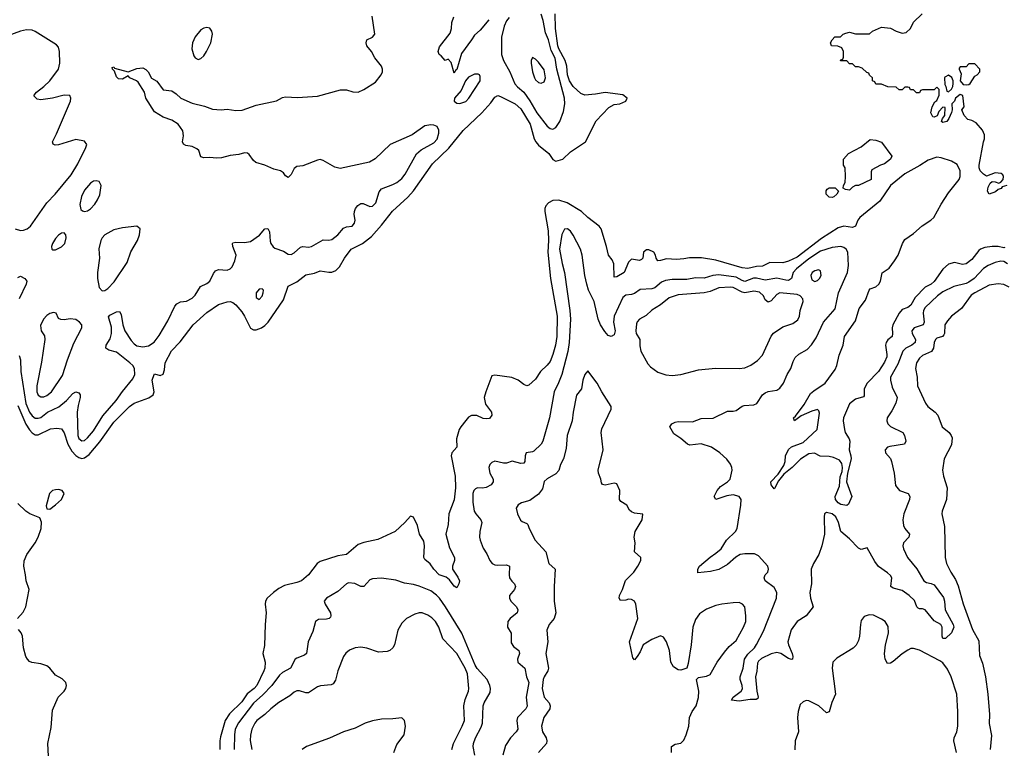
# Model space of a CAD drawing. Header units: inches. Extents: x 1771504 to 1971212, y 471788 to 643615.
# Tile 321 of 587: x 1840864 to 1847633, y 573798 to 578810. Entities that reach past the tile are written whole.
import ezdxf

# ---------------------------------------------------------------- set-up
doc = ezdxf.new("R2010")
doc.units = ezdxf.units.IN
doc.header["$MEASUREMENT"] = 0
doc.layers.add('B8547', color=7, linetype='Continuous')

msp = doc.modelspace()

# ---------------------------------------------------------------- linework, layer by layer
at = {"layer": 'B8547', "color": 5}
for points, elevation in [([(1840850, 576155), (1840906.5, 576026.5), (1840930, 575988.6), (1840950, 575967.1), (1840970, 575954.6), (1840990, 575955), (1841074.9, 575994.9), (1841119.6, 575999.6), (1841150, 575994.9), (1841170, 575968.2), (1841194.3, 575890), (1841221.4, 575841.4), (1841250, 575812.1), (1841270, 575798.7), (1841290, 575791.7), (1841310, 575795), (1841340.7, 575819.3), (1841414.8, 575905.2), (1841510, 576040.2), (1841618.9, 576150), (1841650, 576172.3), (1841752.1, 576207.9), (1841782, 576230), (1841787.6, 576250), (1841775.3, 576330), (1841787, 576370), (1841790, 576372.7), (1841830, 576362), (1841850, 576370.7), (1841859, 576401), (1841864.4, 576450), (1841907.8, 576532.2), (1841967.1, 576592.9), (1842056.4, 576710), (1842150, 576796.3), (1842230, 576851.5), (1842290, 576868.9), (1842310.2, 576870.2), (1842330, 576864.2), (1842350, 576848.9), (1842390, 576800.7), (1842410.1, 576770), (1842450, 576687.2), (1842470, 576676.6), (1842490, 576676.6), (1842526.2, 576690), (1842550, 576705.8), (1842572, 576728), (1842677.6, 576882.4), (1842710, 576976.5), (1842770, 577005.6), (1842830, 577054.7), (1842890, 577065.2), (1842930, 577083.2), (1842990, 577072.1), (1843010, 577074), (1843036.2, 577083.8), (1843063.4, 577110), (1843096.7, 577170), (1843142.3, 577230), (1843221.2, 577270), (1843281.4, 577318.6), (1843350, 577395.2), (1843427.3, 577492.7), (1843531.1, 577588.9), (1843570, 577631.4), (1843701.9, 577818.1), (1843813.8, 577926.2), (1843913.6, 578046.4), (1844042, 578170), (1844102.2, 578237.8), (1844130, 578276), (1844150, 578287.7), (1844170, 578281.6), (1844270, 578230.6), (1844310, 578197.3), (1844372.4, 578090), (1844401.1, 577990), (1844411.3, 577970), (1844430, 577946), (1844501.5, 577890), (1844530, 577847.2), (1844550, 577837.3), (1844596.9, 577850), (1844650, 577900.8), (1844753.2, 577970), (1844826.7, 578113.3), (1844915.2, 578204.8), (1844950, 578225.3), (1844990, 578230.5), (1845031.8, 578250), (1845040.9, 578270), (1845010, 578292.6), (1844890, 578308.4), (1844823.6, 578296.4), (1844750, 578291.4), (1844722.5, 578302.5), (1844669.6, 578350), (1844644.8, 578390), (1844630.5, 578429.5), (1844624.7, 578490), (1844614.7, 578530), (1844570.7, 578610), (1844564.2, 578630), (1844547.9, 578750), (1844544.7, 578850)], 340), ([(1840860.7, 576500.7), (1840869.4, 576470), (1840871.9, 576390), (1840905.7, 576170), (1840930, 576109.5), (1840950, 576083.6), (1840970, 576069.5), (1840990, 576067.9), (1841010, 576074.1), (1841055.3, 576110), (1841132.8, 576147.2), (1841185, 576190), (1841230, 576237.7), (1841250, 576248.8), (1841270, 576243.8), (1841278.9, 576230), (1841279.1, 576210), (1841265.2, 576154.8), (1841259.8, 576110), (1841264, 575950), (1841270, 575929.2), (1841290, 575913), (1841310, 575915.9), (1841330, 575932.4), (1841370, 575982.2), (1841435.7, 576084.3), (1841526.8, 576190), (1841570, 576252.3), (1841640.5, 576339.5), (1841655, 576370), (1841653.1, 576410), (1841642.1, 576430), (1841621.6, 576450), (1841530, 576522.8), (1841475.8, 576535.8), (1841456.9, 576550), (1841459.2, 576570), (1841485, 576615), (1841494.9, 576650), (1841494, 576694), (1841473.4, 576766.6), (1841482.5, 576777.5), (1841530, 576799.6), (1841550, 576803), (1841560.8, 576780.8), (1841573.7, 576710), (1841585.9, 576670), (1841630, 576602.5), (1841650, 576580.5), (1841670, 576567), (1841710, 576559.2), (1841750, 576566.3), (1841787.9, 576592.1), (1841823.4, 576636.6), (1841882.6, 576737.4), (1841930, 576839.5), (1841944, 576856), (1841970, 576868), (1842010, 576874), (1842050, 576893.1), (1842070, 576914), (1842106.4, 576973.6), (1842150, 576994.9), (1842169.7, 577010), (1842195.4, 577064.6), (1842210, 577083.1), (1842230, 577090.4), (1842290, 577087), (1842310, 577095.5), (1842324.5, 577110), (1842342.9, 577150), (1842351.5, 577190), (1842329.4, 577250.6), (1842326, 577270), (1842330, 577274.8), (1842350, 577278.4), (1842410, 577276), (1842450, 577284.6), (1842513, 577327), (1842550, 577372), (1842570, 577374.4), (1842580.3, 577350), (1842585.5, 577285.5), (1842590.4, 577270), (1842606.6, 577246.6), (1842617.4, 577237.4), (1842676.7, 577216.7), (1842710, 577197.1), (1842730, 577194.9), (1842750, 577204.9), (1842794.6, 577245.4), (1842810, 577250.2), (1842850, 577245.8), (1842870, 577248.4), (1842950, 577295), (1842990, 577294), (1843010, 577298.3), (1843049.8, 577330), (1843090, 577374.9), (1843110, 577384), (1843150, 577390.4), (1843166, 577410), (1843169.7, 577430), (1843163.8, 577470), (1843165.5, 577490), (1843171.9, 577510), (1843187.6, 577532.4), (1843210, 577545.5), (1843225.2, 577545.2), (1843270, 577524.2), (1843290, 577527.1), (1843313.3, 577550), (1843335.3, 577624.7), (1843350, 577647.2), (1843430, 577676), (1843456.4, 577690), (1843490, 577716.5), (1843513, 577747), (1843592.8, 577887.2), (1843624.7, 577915.3), (1843710, 577962.7), (1843733.3, 577986.7), (1843746, 578030), (1843745.5, 578050), (1843734.4, 578074.4), (1843710, 578083.9), (1843690, 578086), (1843650, 578078.7), (1843562.1, 578017.9), (1843410.3, 577950), (1843307.6, 577852.4), (1843269.5, 577830.5), (1843066.7, 577786.7), (1843030, 577794.6), (1842950, 577842), (1842930, 577846.8), (1842910, 577843.8), (1842810, 577803.4), (1842770, 577800.7), (1842750, 577785.1), (1842730, 577745.1), (1842710, 577724.5), (1842690, 577735.6), (1842676.5, 577756.5), (1842656.2, 577770), (1842610, 577780.5), (1842550, 577809.9), (1842487.2, 577827.2), (1842470, 577841.1), (1842441.8, 577881.8), (1842430, 577891.9), (1842410, 577894.3), (1842370, 577883), (1842310, 577875.9), (1842250, 577859.3), (1842216.4, 577856.4), (1842170, 577862), (1842130, 577858.3), (1842110, 577867), (1842094.6, 577910), (1842082.4, 577922.4), (1842050, 577937.6), (1842005.3, 577945.3), (1841990, 577952.7), (1841983.9, 577970), (1841989.8, 578010), (1841984.4, 578044.4), (1841952.9, 578090), (1841910, 578117.3), (1841850, 578139.1), (1841790, 578175.1), (1841731.5, 578270), (1841722, 578310), (1841678.9, 578378.9), (1841666, 578390), (1841621.2, 578410), (1841610, 578424), (1841570, 578401.3), (1841543.3, 578403.3), (1841530, 578417.2), (1841516.2, 578456.2), (1841501.2, 578470), (1841500.2, 578479.8), (1841510, 578484.7), (1841516.3, 578476.3), (1841610, 578450.6), (1841670, 578472.7), (1841710, 578477.6), (1841730, 578467), (1841745.7, 578450), (1841770, 578406.4), (1841806.9, 578386.9), (1841850, 578328), (1841910, 578319.5), (1841939.9, 578299.9), (1841970.4, 578270.4), (1842050, 578235.5), (1842133.8, 578213.8), (1842190, 578193.4), (1842249.5, 578190.5), (1842290, 578194.9), (1842350, 578184.4), (1842393, 578187), (1842490, 578221.6), (1842629.3, 578250.7), (1842670, 578274.8), (1842690, 578278.8), (1842773.4, 578273.4), (1842910, 578283), (1843070, 578327.3), (1843110, 578326.8), (1843153.7, 578313.7), (1843190, 578310.6), (1843230, 578328.5), (1843310, 578379.6), (1843349.7, 578430), (1843358.5, 578450), (1843359.1, 578470), (1843351.1, 578490), (1843306.1, 578546.1), (1843281.6, 578590), (1843251.3, 578630), (1843245.6, 578650), (1843249.7, 578670.3), (1843289, 578690), (1843305.2, 578710), (1843287.2, 578832.8)], 360), ([(1844090, 578809.6), (1844030, 578738.4), (1843990, 578703.7), (1843970.3, 578670), (1843902.3, 578577.7), (1843870, 578466), (1843859.8, 578460.2), (1843850, 578442), (1843830, 578515.3), (1843810, 578538), (1843789.1, 578529.1), (1843762, 578562), (1843748.7, 578570), (1843741.2, 578590), (1843750, 578622), (1843823.1, 578716.9), (1843831.5, 578750), (1843833.6, 578790), (1843849.6, 578830)], 340), ([(1844230, 578824), (1844210, 578801.4), (1844194.1, 578765.9), (1844176.2, 578690), (1844176.1, 578570), (1844189.3, 578530), (1844232.5, 578450), (1844268.7, 578368.7), (1844286.9, 578346.9), (1844330.6, 578310), (1844371.7, 578251.7), (1844418, 578170), (1844490, 578077.3), (1844510, 578060.8), (1844530, 578057.3), (1844550, 578069.1), (1844577, 578110), (1844602.5, 578177.5), (1844611.8, 578230), (1844608.8, 578270), (1844556.2, 578470), (1844544.4, 578544.4), (1844518.2, 578598.2), (1844499.2, 578670), (1844478.5, 578718.5), (1844463.2, 578803.2), (1844450, 578847.3)], 360), ([(1847650, 577669.3), (1847619.6, 577660.4), (1847610.6, 577649.4), (1847590, 577641.2), (1847573.7, 577626.3), (1847529.4, 577609.4), (1847518, 577630), (1847522.5, 577657.5), (1847535.5, 577684.5), (1847550, 577696), (1847570, 577694.8), (1847594.6, 577685.4), (1847610, 577691), (1847625.2, 577710), (1847628.7, 577730), (1847623.1, 577743.1), (1847612.5, 577752.5), (1847570, 577755.3), (1847510, 577734), (1847490, 577746), (1847467.4, 577770), (1847461, 577790), (1847461, 577810), (1847489.7, 577969.7), (1847497.6, 577990), (1847497.1, 578017.1), (1847484.4, 578050), (1847440.3, 578100.3), (1847410, 578116), (1847382, 578122), (1847358, 578150), (1847342, 578190), (1847358, 578210), (1847348.4, 578288.4), (1847330, 578294), (1847298, 578270), (1847290.9, 578249.1), (1847272, 578230), (1847274.8, 578190), (1847270.9, 578170.9), (1847251, 578130), (1847238.8, 578110), (1847210, 578102), (1847202, 578110), (1847209.1, 578130.9), (1847224, 578150), (1847226, 578206), (1847210, 578208), (1847182, 578178), (1847171, 578149), (1847150, 578138), (1847142, 578142), (1847128.7, 578170), (1847138, 578210), (1847156.4, 578243.6), (1847170, 578254), (1847186, 578290), (1847186, 578330), (1847170, 578346), (1847150, 578326), (1847070, 578326), (1847058, 578322), (1847050, 578306), (1847030, 578306), (1847010, 578326), (1846987.3, 578327.3), (1846982, 578342), (1846970, 578346), (1846950, 578346), (1846930, 578326), (1846910, 578326), (1846890, 578346), (1846832.7, 578347.3), (1846790, 578366), (1846750, 578366), (1846742, 578382), (1846726, 578390), (1846726, 578410), (1846707.3, 578427.3), (1846702, 578442), (1846687.3, 578447.3), (1846656.4, 578476.4), (1846630, 578486), (1846610, 578486), (1846590, 578506), (1846570, 578506), (1846550, 578526), (1846507.3, 578527.3), (1846510, 578534), (1846522, 578538), (1846527.3, 578552.7), (1846528, 578590), (1846515.3, 578615.3), (1846488.4, 578628.4), (1846446, 578630), (1846438, 578650), (1846448.9, 578671.1), (1846469.1, 578690.9), (1846507.3, 578692.7), (1846526, 578710), (1846543.1, 578716.9), (1846570, 578724.7), (1846610, 578712), (1846707.3, 578712.7), (1846726, 578730), (1846790, 578758), (1846850, 578751.3), (1846890, 578731.3), (1846930, 578718), (1846958, 578722), (1846988, 578750), (1847010, 578792), (1847068.7, 578850)], 320), ([(1840833.4, 577370), (1840870, 577359.5), (1840890, 577360.8), (1840914.5, 577370), (1840938.6, 577390), (1841050, 577549), (1841108.4, 577610), (1841217.8, 577742.2), (1841262.4, 577817.6), (1841319.3, 577930), (1841325.2, 577950), (1841310, 577973.2), (1841250, 577984.5), (1841129.3, 577949.3), (1841106.3, 577946.3), (1841094, 577954), (1841089.3, 577970), (1841116.6, 578023.4), (1841212, 578250), (1841216, 578270), (1841209.1, 578289.1), (1841169.3, 578289.3), (1841090, 578269.7), (1841010, 578257.4), (1840983.1, 578263.1), (1840963.6, 578283.6), (1840962, 578290), (1840978.4, 578310), (1841030, 578349), (1841070.4, 578389.6), (1841129.8, 578470), (1841139.3, 578510), (1841138.2, 578590), (1841130, 578619.6), (1841117.4, 578637.4), (1840970, 578728.5), (1840950, 578736.5), (1840910, 578739.9), (1840870, 578731.2), (1840782.3, 578697.7)], 380), ([(1847636.7, 577243.3), (1847630, 577240.2), (1847590, 577248.8), (1847550, 577250.5), (1847498.3, 577241.7), (1847470, 577232.1), (1847457.2, 577222.8), (1847410, 577160.7), (1847370, 577130.6), (1847345.7, 577125.7), (1847290, 577138.3), (1847250, 577127.9), (1847210, 577094.2), (1847150, 577007.8), (1847130, 576990.9), (1847090, 576968.9), (1847020.9, 576899.1), (1846990, 576846), (1846970.1, 576829.9), (1846930, 576816.5), (1846910, 576791.7), (1846867, 576710), (1846861.1, 576690), (1846865.3, 576650), (1846862.8, 576630), (1846833.4, 576606.6), (1846821.7, 576590), (1846815.9, 576570), (1846825.9, 576505.9), (1846824.5, 576490), (1846810, 576454.8), (1846769, 576390), (1846690, 576309.8), (1846669.6, 576270), (1846670, 576222), (1846664.8, 576215.2), (1846610, 576198.2), (1846570, 576167.6), (1846528.2, 576070), (1846526.2, 576050), (1846533.9, 575990), (1846539.8, 575970), (1846567.5, 575927.5), (1846570.6, 575910), (1846565.5, 575850), (1846578.4, 575810), (1846580.1, 575790), (1846554.1, 575690), (1846548.2, 575630), (1846585.7, 575530), (1846562, 575478), (1846550, 575469), (1846510, 575474.8), (1846490, 575485.5), (1846473.2, 575510), (1846471.4, 575530), (1846499, 575601), (1846505.7, 575665.7), (1846519, 575701), (1846521.8, 575730), (1846516.2, 575756.2), (1846499.5, 575779.5), (1846458.4, 575798.4), (1846430, 575805.6), (1846366.8, 575806.8), (1846327.9, 575827.9), (1846290, 575822.4), (1846232.3, 575787.7), (1846174, 575730), (1846117.2, 575682.8), (1846081.7, 575638.3), (1846054.2, 575585.8), (1846050, 575583.7), (1846030, 575609.7), (1846028, 575630), (1846077.5, 575682.5), (1846118, 575742), (1846126.6, 575770), (1846129.8, 575810), (1846150, 575852.7), (1846170, 575870.9), (1846250, 575902.2), (1846346.8, 575990), (1846363, 576103), (1846358.9, 576118.9), (1846350, 576127.3), (1846310, 576115.8), (1846236.3, 576083.7), (1846190, 576049.6), (1846182.9, 576070), (1846197.1, 576082.9), (1846257, 576163), (1846301.8, 576238.2), (1846322.8, 576257.2), (1846401.1, 576310), (1846470, 576402.8), (1846482.9, 576430), (1846498.9, 576501.1), (1846526, 576570), (1846535.5, 576630), (1846610, 576738.9), (1846636.3, 576823.7), (1846680, 576880), (1846703.5, 576950), (1846710, 576957.3), (1846750, 576971.3), (1846771.4, 576990), (1846781.7, 577010), (1846792.4, 577067.6), (1846840.6, 577099.4), (1846878.7, 577150), (1846904.5, 577190), (1846933.3, 577270), (1846950, 577298.3), (1847010, 577339.3), (1847069.1, 577390.9), (1847128.7, 577430), (1847148.1, 577450), (1847198.8, 577541.2), (1847250, 577619.3), (1847322, 577710), (1847330.7, 577730), (1847330.7, 577769.3), (1847310, 577813.3), (1847270, 577836.9), (1847199.3, 577859.3), (1847170, 577863), (1847110, 577844.4), (1847053.2, 577806.8), (1846950, 577749.4), (1846850.1, 577670), (1846777.8, 577562.2), (1846640.4, 577450), (1846625.8, 577430), (1846610, 577388.7), (1846590, 577379.8), (1846530, 577389.9), (1846490, 577377.6), (1846375.7, 577304.3), (1846210, 577177), (1846150, 577148.4), (1846110, 577136.8), (1846021.5, 577138.5), (1845970, 577115.3), (1845930, 577112.5), (1845870, 577098.7), (1845830, 577102.8), (1845650, 577154.5), (1845551.5, 577171.5), (1845469, 577171), (1845430, 577163.7), (1845378.9, 577161.1), (1845310, 577164.6), (1845270, 577152.4), (1845251.5, 577151.5), (1845239.1, 577170), (1845234.8, 577190), (1845222.9, 577210), (1845190, 577226.6), (1845173.7, 577226.3), (1845152.4, 577210), (1845148.7, 577170), (1845139.3, 577160.7), (1845126, 577154), (1845070, 577162.4), (1845050, 577141.7), (1845019.3, 577070), (1844970, 577040.8), (1844950, 577039), (1844947.6, 577130), (1844936.7, 577156.7), (1844910.9, 577190), (1844898.7, 577250), (1844860.5, 577370), (1844848.7, 577388.7), (1844770, 577448), (1844726.2, 577490), (1844626.8, 577550), (1844570, 577568.5), (1844530, 577565.3), (1844498.4, 577550), (1844481.5, 577530), (1844474.7, 577510), (1844474.5, 577490), (1844497.2, 577357.2), (1844499.5, 577290), (1844494.6, 577210), (1844512.9, 577030), (1844559.6, 576770), (1844555.6, 576630), (1844548.3, 576570), (1844530, 576506.2), (1844510, 576458.9), (1844490, 576432.4), (1844443.2, 576390), (1844410, 576336.2), (1844364.4, 576295.6), (1844350, 576291.6), (1844330, 576299.7), (1844291.1, 576331.1), (1844248.1, 576348.1), (1844130, 576364.8), (1844110, 576360.5), (1844068.2, 576250), (1844058, 576210), (1844065.3, 576165.3), (1844106.4, 576110), (1844110, 576089.2), (1844092.6, 576067.4), (1844070, 576063.5), (1844050, 576067.1), (1844006.5, 576086.5), (1843970, 576087.4), (1843950, 576074.5), (1843930, 576053.1), (1843895.5, 576010), (1843885.7, 575990), (1843865.9, 575925.9), (1843868.9, 575870), (1843835.2, 575830), (1843830.2, 575810), (1843856.8, 575670), (1843859.6, 575590), (1843850, 575507), (1843813.2, 575410), (1843810, 575338), (1843792.7, 575270), (1843817.7, 575177.7), (1843852.7, 575110), (1843853, 575090), (1843838.8, 575050), (1843838.8, 575030), (1843875.9, 574975.9), (1843886.4, 574950), (1843883.8, 574930), (1843870, 574902), (1843850, 574912.3), (1843817.6, 574957.6), (1843795.9, 574975.9), (1843747.3, 574990), (1843710, 575029.6), (1843685.7, 575065.7), (1843650, 575096), (1843641.6, 575110), (1843646.8, 575190), (1843641.6, 575221.6), (1843613.3, 575270), (1843598.3, 575330), (1843570, 575388.7), (1843550, 575395.3), (1843511, 575350), (1843446, 575290), (1843326.9, 575233.1), (1843230, 575214), (1843190, 575198.7), (1843110, 575129.8), (1843050, 575120.7), (1842930, 575083.5), (1842909.1, 575070), (1842848.8, 574990), (1842800.3, 574950), (1842770, 574937.5), (1842683.4, 574916.6), (1842644.1, 574895.9), (1842607.9, 574870), (1842565.7, 574830), (1842553.4, 574810), (1842550.4, 574790.4), (1842557.6, 574730), (1842550.2, 574650), (1842545.8, 574505.8), (1842534.9, 574450), (1842550.3, 574390.3), (1842548.5, 574350), (1842543.1, 574330), (1842494.8, 574230), (1842476.5, 574210), (1842426.6, 574173.4), (1842390, 574118.3), (1842305.7, 574034.3), (1842275.8, 573990), (1842243.4, 573876.6), (1842239.7, 573850), (1842238.5, 573790)], 340), ([(1847655.9, 577130), (1847630, 577146), (1847610, 577149.3), (1847570, 577139.3), (1847521.3, 577118.7), (1847490, 577098.4), (1847425.3, 577030), (1847390, 577003.5), (1847370, 576994.5), (1847286.2, 576973.8), (1847210, 576936.8), (1847173.2, 576910), (1847088.7, 576830), (1847078.6, 576810), (1847075.6, 576790), (1847082, 576730), (1847074.3, 576710), (1847014, 576690), (1846998.2, 576670), (1847000.2, 576650), (1847021.9, 576610), (1847020.2, 576590), (1846996.9, 576570), (1846956.3, 576550), (1846935.3, 576530), (1846900.9, 576439.1), (1846851.5, 576350), (1846850.1, 576330), (1846861.3, 576281.3), (1846897.2, 576210), (1846887.2, 576172.8), (1846860.9, 576119.1), (1846828.4, 576070), (1846826, 576050), (1846833, 576030), (1846851.5, 576011.5), (1846934.9, 575970), (1846947, 575950), (1846955.8, 575910), (1846946, 575890), (1846845.4, 575874.6), (1846830.7, 575870), (1846813, 575850), (1846816.3, 575830), (1846850.2, 575790.2), (1846858.4, 575770), (1846876.3, 575690), (1846884.9, 575604.9), (1846912.1, 575572.1), (1846971.6, 575551.6), (1846983, 575530), (1846980.4, 575510), (1846942.4, 575410), (1846936.5, 575370), (1846940.2, 575330), (1846949, 575310), (1846980.3, 575270), (1846976.9, 575250), (1846940.2, 575210), (1846936.1, 575190), (1846939.7, 575170), (1846968.2, 575110), (1847031.6, 575031.6), (1847079.3, 574950), (1847097.6, 574937.6), (1847131.2, 574931.2), (1847150, 574922.6), (1847214.1, 574834.1), (1847222.7, 574810), (1847226.4, 574750), (1847281.6, 574650), (1847285.5, 574630), (1847270, 574591.8), (1847230, 574552.7), (1847210, 574554), (1847206, 574570), (1847206.4, 574630), (1847196.9, 574650), (1847150, 574674.6), (1847090, 574749.8), (1847070, 574757.8), (1847050, 574756.8), (1847041, 574761), (1847030.8, 574770.8), (1847015.2, 574815.2), (1846978.5, 574850), (1846930, 574882.3), (1846870, 574898.8), (1846852.8, 574910), (1846859, 574970), (1846850, 574985.4), (1846830, 575005.5), (1846767.3, 575047.3), (1846742.2, 575082.2), (1846690, 575176), (1846650, 575166), (1846630, 575174.3), (1846570, 575238), (1846509.7, 575289.7), (1846494, 575350), (1846475.3, 575390), (1846450, 575409.7), (1846410, 575418.7), (1846398, 575410), (1846393.7, 575390), (1846397.6, 575270), (1846378.7, 575190), (1846357, 575130), (1846320.3, 575070), (1846306.2, 575030), (1846307.2, 574930), (1846296.9, 574870), (1846301.2, 574830), (1846318.4, 574770), (1846270, 574709.6), (1846209.4, 574670.6), (1846167.5, 574612.5), (1846145.8, 574530), (1846149.5, 574510), (1846175.7, 574450), (1846179.1, 574430), (1846176, 574410), (1846170, 574408.2), (1846150, 574416.1), (1846096.4, 574450), (1846070, 574457.7), (1846030, 574447.9), (1845963.8, 574416.2), (1845942.7, 574397.3), (1845935.6, 574384.4), (1845931, 574329), (1845922.2, 574290), (1845931.3, 574191.3), (1845941.6, 574150), (1845939, 574141), (1845927.1, 574132.9), (1845886.1, 574133.9), (1845810, 574122), (1845757.2, 574130), (1845769.6, 574150), (1845824.2, 574190), (1845832.3, 574207.7), (1845829.8, 574230), (1845816.4, 574270), (1845816.1, 574290), (1845837.7, 574350), (1845847.3, 574410), (1845870, 574446.2), (1845914.8, 574490), (1845930, 574512.2), (1845977.1, 574602.9), (1846067.6, 574830), (1846068.4, 574870), (1846050, 574903.6), (1845989.9, 574949.9), (1845982.6, 574970), (1845988, 574990), (1846007.3, 575010), (1846011.1, 575030), (1846006.6, 575050), (1845942.2, 575122.2), (1845915.2, 575135.2), (1845850, 575136.2), (1845816.4, 575130), (1845786.7, 575113.3), (1845730, 575063.2), (1845670, 575026.8), (1845613.5, 575013.5), (1845525.4, 575005.4), (1845526.6, 575030), (1845538.5, 575050), (1845610, 575112.9), (1845650, 575139.1), (1845686, 575170), (1845722.3, 575230), (1845784.2, 575290), (1845797.6, 575310), (1845821.6, 575470), (1845822.9, 575510), (1845810.9, 575530.9), (1845770, 575540.3), (1845725, 575535), (1845648.7, 575510), (1845638.7, 575530), (1845658, 575570), (1845681.7, 575598.3), (1845729.6, 575630), (1845748, 575650), (1845762, 575710), (1845760.9, 575730), (1845751.7, 575751.7), (1845725.8, 575785.8), (1845678.4, 575830), (1845619.5, 575870), (1845550, 575892.7), (1845470, 575883.5), (1845456, 575890), (1845410, 575929.6), (1845361, 575961), (1845334, 576010), (1845348, 576030), (1845370, 576040.4), (1845390, 576044.9), (1845490, 576043.1), (1845550, 576065.7), (1845632.1, 576067.9), (1845730, 576117.6), (1845770, 576117.1), (1845790, 576122.4), (1845830, 576150.4), (1845844.4, 576155.6), (1845910, 576159.5), (1845930.9, 576169.1), (1845970, 576228.4), (1845990, 576244), (1846010, 576252.6), (1846070, 576260.3), (1846090, 576274), (1846114.5, 576310), (1846140.8, 576370), (1846165.6, 576410), (1846180.5, 576459.5), (1846194.7, 576485.3), (1846221.6, 576510), (1846278, 576542), (1846307.1, 576572.9), (1846339, 576621), (1846390.8, 576730), (1846470, 576820.4), (1846492.6, 576930), (1846555.3, 577070), (1846561, 577119), (1846558.5, 577210), (1846546, 577230), (1846530, 577242.6), (1846509.8, 577249.8), (1846450, 577241.9), (1846370, 577216.3), (1846290, 577163.5), (1846203.6, 577096.4), (1846181.1, 577070), (1846170.1, 577029.9), (1846150, 577016.6), (1846130, 577016.9), (1846070, 577031.9), (1845990, 577017.3), (1845930, 577032.3), (1845909.3, 577030.7), (1845850, 577009.1), (1845830, 577015.2), (1845790, 577037.4), (1845670, 577054.3), (1845630, 577050.9), (1845570, 577031.1), (1845510, 577034.7), (1845450, 577023.6), (1845350, 577023.6), (1845304, 577016), (1845276.2, 577003.8), (1845230, 576965.3), (1845210, 576958.2), (1845130, 576953.1), (1845090, 576926.6), (1845070, 576919.3), (1845030, 576915.6), (1845010, 576898.9), (1844950.1, 576770), (1844946.5, 576730), (1844957.7, 576670), (1844950, 576642), (1844930, 576629.6), (1844910, 576637.8), (1844885.7, 576665.7), (1844857, 576710), (1844841, 576750), (1844814.2, 576870), (1844775.5, 576950), (1844763.2, 576990), (1844749.9, 577049.9), (1844731.7, 577190), (1844719.9, 577230), (1844670, 577328.5), (1844650, 577354.5), (1844630, 577371.1), (1844610, 577369.6), (1844590, 577332.7), (1844574.4, 577230), (1844592.6, 577132.6), (1844609.5, 577070), (1844645.1, 576810), (1844650.1, 576750), (1844641.8, 576590), (1844633.2, 576526.8), (1844590.7, 576370), (1844569.1, 576310.9), (1844539.4, 576250), (1844505.6, 576070), (1844460.6, 575910), (1844449.1, 575890), (1844397.8, 575842.2), (1844390, 575836.9), (1844346.4, 575830), (1844338.5, 575810), (1844337.6, 575770), (1844330, 575758.9), (1844310, 575757.7), (1844250, 575772.4), (1844210, 575759), (1844190, 575758.2), (1844130, 575773), (1844110, 575763.7), (1844096.3, 575750), (1844088.8, 575730), (1844095.6, 575690), (1844118, 575650), (1844118.4, 575630), (1844104.3, 575610), (1844070, 575591.6), (1844046.7, 575586.7), (1844011.6, 575588.4), (1843997.7, 575582.3), (1843985.7, 575570), (1843978.3, 575550), (1843979.1, 575490), (1843988.2, 575430), (1843999.1, 575410), (1844034.2, 575370), (1844041.3, 575350), (1844026.2, 575290), (1844024.9, 575250), (1844028.4, 575228.4), (1844050, 575173.4), (1844075.1, 575135.1), (1844096, 575090), (1844112.4, 575070), (1844130, 575060.2), (1844150, 575057.2), (1844210, 575060.8), (1844231.6, 575050), (1844228.5, 574990), (1844232.3, 574970), (1844247.2, 574947.2), (1844265.7, 574930), (1844272.9, 574910), (1844265.3, 574890), (1844232.2, 574850), (1844232, 574830), (1844240.3, 574810), (1844278.3, 574770), (1844288.9, 574750), (1844284.6, 574730), (1844236.4, 574690), (1844219.5, 574670), (1844217.7, 574630), (1844242.3, 574590), (1844242.7, 574522.7), (1844259.1, 574499.1), (1844295.8, 574470), (1844300.7, 574450), (1844285.5, 574410), (1844287.6, 574390), (1844336.5, 574350), (1844347.9, 574290), (1844363.7, 574250), (1844344.8, 574150), (1844351.9, 574088.1), (1844343.6, 574070), (1844286.5, 574010), (1844281, 573990), (1844288.9, 573930), (1844277.6, 573910), (1844238.5, 573870), (1844203.7, 573816.3), (1844185.2, 573750)], 360), ([(1840850, 577037.3), (1840870, 577044.4), (1840899.1, 577030), (1840912.4, 577010), (1840907.2, 576990), (1840859.7, 576890)], 360), ([(1847666, 576970), (1847630, 576989), (1847590, 576993.8), (1847530, 576983.8), (1847430, 576931.7), (1847406.3, 576913.7), (1847338, 576822), (1847270.8, 576769.2), (1847241.9, 576738.1), (1847224.4, 576710), (1847222.4, 576650), (1847218.1, 576641.9), (1847208.5, 576631.5), (1847170, 576618), (1847160.2, 576610), (1847151.6, 576590), (1847147.3, 576550), (1847133.8, 576526.2), (1847070, 576499.1), (1847050, 576480.8), (1847028.8, 576450), (1847022.1, 576410), (1847033.4, 576350), (1847036.3, 576290), (1847090.8, 576170.8), (1847107.4, 576150), (1847158.5, 576110), (1847176.2, 576090), (1847206.7, 576010), (1847253.7, 575970), (1847268.9, 575950), (1847274.1, 575934.1), (1847270, 575885.6), (1847220.7, 575790), (1847208.9, 575710), (1847214.9, 575670), (1847240.9, 575590), (1847234.8, 575510), (1847206.7, 575430), (1847204.4, 575410), (1847222.5, 575322.5), (1847226.9, 575110), (1847236.1, 575070), (1847265.5, 575010), (1847297.8, 574957.8), (1847315.1, 574915.1), (1847351.5, 574791.5), (1847414.8, 574614.8), (1847457.8, 574537.8), (1847463.4, 574436.6), (1847482.9, 574382.9), (1847503.9, 574290), (1847520.8, 574170), (1847530.9, 574030), (1847528.6, 573968.6), (1847545.6, 573885.6), (1847535, 573790)], 380), ([(1845346.1, 573770), (1845344.8, 573810), (1845370, 573825.4), (1845410, 573833.1), (1845430, 573854.4), (1845445, 573890), (1845463.5, 573950), (1845468, 574010), (1845486.2, 574050), (1845513.5, 574090), (1845531.6, 574148.4), (1845531.9, 574191.9), (1845516, 574270), (1845530, 574284), (1845585.1, 574294.9), (1845610, 574306.4), (1845658.7, 574390), (1845710, 574459), (1845742.5, 574497.5), (1845790, 574540.2), (1845839.5, 574630), (1845855.2, 574670), (1845857.1, 574710), (1845849.8, 574769.8), (1845834.3, 574790), (1845810, 574799.8), (1845770, 574799.3), (1845690, 574788.7), (1845650, 574779.8), (1845585.7, 574754.3), (1845536.9, 574723.1), (1845510, 574682.9), (1845492, 574630), (1845479.8, 574510), (1845459.4, 574380.6), (1845450, 574349), (1845410, 574336), (1845390, 574337.2), (1845358.5, 574358.5), (1845340.5, 574390), (1845331.5, 574470), (1845311.6, 574530), (1845290, 574562.7), (1845270, 574571.8), (1845210, 574547.3), (1845150.4, 574510), (1845130, 574461.6), (1845110, 574428.2), (1845090, 574407), (1845079.8, 574419.8), (1845057.3, 574530), (1845113.3, 574690), (1845100.9, 574790), (1845089.6, 574809.6), (1845070, 574820.9), (1845050, 574823.6), (1845030, 574815.8), (1844994.2, 574814.2), (1844985.1, 574830), (1844987.8, 574850), (1845008.7, 574890), (1845028.1, 574951.9), (1845085.1, 575010), (1845114.5, 575050), (1845133.2, 575090), (1845135.3, 575110), (1845089.6, 575150), (1845096.2, 575210), (1845087.6, 575250), (1845096.3, 575290), (1845144, 575370), (1845148, 575408), (1845090, 575414.3), (1845070, 575423.6), (1845056.4, 575436.4), (1845037.6, 575470), (1844996.3, 575496.3), (1844986.6, 575510), (1844989.6, 575570), (1844970, 575617.2), (1844950, 575620.7), (1844888.5, 575608.5), (1844871.7, 575611.7), (1844864.6, 575624.6), (1844859.8, 575650), (1844843.7, 575690), (1844841.6, 575710), (1844874.5, 575850), (1844860.4, 575970), (1844865.1, 575994.9), (1844931.1, 576130), (1844931.1, 576150), (1844866.3, 576250), (1844834, 576310), (1844770, 576394), (1844750, 576369.2), (1844736, 576330), (1844726, 576270), (1844692.8, 576227.2), (1844669.4, 576110), (1844662.3, 576050), (1844626.7, 575950), (1844620.4, 575859.6), (1844602.3, 575790), (1844582, 575750), (1844570, 575709.5), (1844550, 575684.7), (1844490, 575652.3), (1844470, 575632.8), (1844457.2, 575582.8), (1844430, 575545.1), (1844370, 575503), (1844314.4, 575485.6), (1844290, 575472.7), (1844278, 575450), (1844287, 575410), (1844306.7, 575366.7), (1844317.6, 575357.6), (1844350, 575344.9), (1844357.2, 575337.2), (1844366.4, 575310), (1844407.4, 575230), (1844481.6, 575150), (1844501.5, 575070), (1844546.3, 575030), (1844539.1, 574910), (1844539.2, 574810), (1844550.2, 574730), (1844539.4, 574690), (1844504.3, 574650), (1844488.1, 574610), (1844495.4, 574530), (1844481.4, 574450), (1844498.9, 574350), (1844495.5, 574330), (1844470.2, 574290), (1844463.7, 574270), (1844456.3, 574210), (1844469.3, 574150), (1844502.8, 574110), (1844510.1, 574090), (1844509.6, 574070.4), (1844468.1, 574010), (1844451, 573950), (1844458, 573910), (1844482.7, 573870), (1844488.8, 573850), (1844485.3, 573830), (1844430.2, 573770)], 380), ([(1840848.7, 574691.3), (1840886.5, 574733.5), (1840906.6, 574770), (1840928.1, 574890), (1840907.1, 574950), (1840904.2, 574990), (1840891.6, 575050), (1840893.2, 575086.8), (1840912, 575130), (1840969.1, 575210), (1840990.7, 575250), (1841011.7, 575310), (1841012.5, 575352.5), (1841002, 575382), (1840934, 575410), (1840905.2, 575430), (1840850, 575482.7)], 340), ([(1843993.8, 573750), (1843980.7, 573810), (1843982.6, 573830), (1843997.1, 573870), (1844036.3, 573943.7), (1844044.9, 573970), (1844051.2, 574090), (1844057.2, 574110), (1844097.8, 574182.2), (1844100.2, 574210), (1844096.3, 574230), (1844078.2, 574270), (1844010, 574347.4), (1843995.7, 574370), (1843902.5, 574590), (1843791.9, 574770), (1843749.5, 574829.5), (1843730, 574851.6), (1843690, 574880.6), (1843610, 574913.6), (1843570, 574925.4), (1843510, 574934.5), (1843450, 574953.5), (1843350, 574967.9), (1843290, 574963.5), (1843270, 574956.8), (1843230, 574909.7), (1843210, 574909.7), (1843167.6, 574932.4), (1843124.8, 574935.2), (1843110, 574929.6), (1843050, 574876.3), (1842973.4, 574830), (1842958, 574810), (1842963.1, 574790), (1842999.5, 574730), (1843003.8, 574710), (1843000.7, 574699.3), (1842991.3, 574690), (1842973.9, 574686.1), (1842916.9, 574683.1), (1842898.3, 574670), (1842879.3, 574600.7), (1842847.6, 574530), (1842836.5, 574450), (1842822.2, 574437.8), (1842770, 574418.9), (1842756.9, 574410), (1842726.3, 574350), (1842670, 574318.5), (1842650, 574301), (1842598, 574230), (1842534.4, 574165.6), (1842470, 574109.3), (1842367.5, 573972.5), (1842345.1, 573930), (1842339.5, 573890), (1842338.6, 573790)], 360), ([(1843835.4, 573790), (1843846.5, 573830), (1843906.6, 573950), (1843921, 573990), (1843917.4, 574090), (1843926.3, 574133.7), (1843948.9, 574190), (1843951.4, 574210), (1843942, 574310), (1843926.6, 574350), (1843870, 574449.8), (1843772.9, 574550), (1843745.9, 574630), (1843721.3, 574670), (1843696.3, 574696.3), (1843670, 574714.6), (1843630, 574730.7), (1843610, 574730.7), (1843579.6, 574720.4), (1843522.4, 574690), (1843490, 574657.6), (1843462.6, 574610), (1843440.3, 574510), (1843428.5, 574490), (1843409.2, 574470.8), (1843390, 574463.1), (1843330, 574458.4), (1843250, 574486.8), (1843210, 574493.8), (1843170, 574488.9), (1843130, 574471.9), (1843107, 574453), (1843090.2, 574430), (1843050, 574331.8), (1843034.1, 574265.9), (1843017.8, 574242.2), (1843004.8, 574235.2), (1842932.6, 574227.4), (1842910, 574220.9), (1842850, 574178.7), (1842830, 574179.3), (1842786.3, 574193.7), (1842770, 574194), (1842750, 574183.5), (1842720.2, 574159.8), (1842646.2, 574113.8), (1842590, 574068.8), (1842550.1, 574029.9), (1842495, 573990), (1842479.4, 573970), (1842460.5, 573930), (1842451.1, 573888.9), (1842449, 573851), (1842459.9, 573790)], 380), ([(1847304.2, 573770), (1847286.2, 573850), (1847288.8, 573870), (1847306.5, 573910), (1847313.6, 573950), (1847314.8, 574050), (1847307.5, 574170), (1847266.9, 574290), (1847242.1, 574342.1), (1847210, 574385.9), (1847190, 574399.3), (1847050, 574472.1), (1847010, 574485.1), (1846990, 574484.4), (1846970, 574473.7), (1846930, 574447.3), (1846870, 574395.4), (1846850, 574382.4), (1846830, 574380.9), (1846813.3, 574410), (1846808.4, 574448.4), (1846816.8, 574510), (1846836.5, 574590), (1846835.8, 574635.8), (1846813.6, 574670), (1846790, 574686), (1846733, 574713), (1846704.6, 574715.4), (1846670, 574704.5), (1846650, 574677.2), (1846643.6, 574650), (1846638, 574570), (1846630, 574539), (1846613.8, 574506.2), (1846594.4, 574485.6), (1846482.5, 574417.5), (1846454.9, 574390), (1846450.3, 574350), (1846472.7, 574170), (1846447.1, 574112.9), (1846430, 574049.5), (1846410, 574042.9), (1846357.4, 574090), (1846290, 574124.7), (1846270, 574125.6), (1846250, 574118.4), (1846230, 574098), (1846214.9, 574050), (1846211.6, 574010), (1846218.7, 573910), (1846196, 573850), (1846193.8, 573786.2)], 380), ([(1841065.4, 573654.6), (1841056.1, 573830), (1841078.9, 573941.1), (1841090, 574060.7), (1841127.1, 574150), (1841168.7, 574190), (1841181.5, 574210), (1841184.8, 574230), (1841179.8, 574250), (1841156.5, 574276.5), (1841110, 574301.8), (1841069.9, 574349.9), (1841050, 574365.4), (1841010, 574379.6), (1840948, 574388), (1840930, 574396), (1840916.8, 574410), (1840906.3, 574430), (1840890.8, 574490), (1840882.9, 574570), (1840872.5, 574592.5), (1840854.9, 574614.9)], 340), ([(1843436.3, 573770), (1843456.3, 573823.7), (1843506, 573890), (1843517.2, 573950), (1843508.9, 573988.9), (1843490, 574008), (1843430, 574001.2), (1843350, 573999.3), (1843290, 573987.3), (1843238, 573970), (1843170, 573936.3), (1843091, 573910), (1842993.5, 573866.5), (1842836.3, 573810), (1842804.9, 573790)], 420)]:
    msp.add_lwpolyline(points, dxfattribs=dict(at, elevation=elevation))
for points, elevation in [([(1842150, 578756.2), (1842130, 578751.8), (1842110, 578739.5), (1842070, 578692.3), (1842051.7, 578650), (1842047.7, 578610), (1842061.2, 578561.2), (1842070, 578548), (1842090, 578536.4), (1842110, 578542), (1842130, 578561.3), (1842148.7, 578590), (1842177.4, 578650), (1842188.3, 578710), (1842185.6, 578730), (1842170, 578751.8)], 380), ([(1844390, 578549), (1844379.1, 578530), (1844380.4, 578510), (1844389.1, 578450), (1844402.3, 578410), (1844410, 578395.5), (1844430, 578378.4), (1844450, 578373), (1844470, 578382.8), (1844477.7, 578410), (1844470, 578465.2), (1844430, 578518), (1844410, 578538)], 380), ([(1847430, 578506), (1847390, 578506), (1847370, 578486), (1847330, 578486), (1847323.6, 578476.4), (1847322, 578470), (1847336, 578436), (1847330.8, 578390), (1847350, 578364.9), (1847370, 578360.7), (1847390, 578362.8), (1847399, 578370), (1847430, 578422), (1847446, 578430), (1847466, 578450), (1847466, 578470)], 320), ([(1844015.3, 578435.3), (1843990, 578435.1), (1843950, 578413.8), (1843928.8, 578390), (1843898.3, 578321.7), (1843852.9, 578270), (1843850.4, 578250), (1843870, 578236), (1843890, 578232.6), (1843930, 578246.4), (1843952.4, 578270), (1844028.6, 578390), (1844030, 578419), (1844024.5, 578430)], 360), ([(1847250, 578428), (1847224.7, 578415.3), (1847222, 578410), (1847223.6, 578363.6), (1847232, 578350), (1847238, 578318), (1847250, 578314), (1847270, 578332), (1847279, 578350), (1847282, 578370), (1847282, 578390), (1847272.9, 578412.9)], 320), ([(1846570, 577638), (1846540.4, 577640.4), (1846526, 577650), (1846528, 577670), (1846538, 577690), (1846542, 577730), (1846538, 577790), (1846528, 577810), (1846528, 577850), (1846562, 577890), (1846650, 577934.8), (1846710, 577986), (1846750, 577981), (1846790, 577966), (1846858.8, 577870), (1846851.3, 577850), (1846810, 577817.2), (1846782, 577810), (1846723.5, 577776.5), (1846716.9, 577763.1), (1846718, 577710), (1846630, 577668), (1846610, 577668), (1846590, 577658)], 320), ([(1841390, 577700.9), (1841370, 577698), (1841350, 577686), (1841310, 577637.2), (1841287.7, 577592.3), (1841277.3, 577537.3), (1841283.9, 577503.9), (1841294.6, 577494.6), (1841310, 577490.4), (1841330, 577495.8), (1841350, 577508.2), (1841379.8, 577540.2), (1841399.6, 577570), (1841414.9, 577605.1), (1841422.9, 577670), (1841410, 577696)], 380), ([(1846450, 577587), (1846428.2, 577588.2), (1846408.7, 577610), (1846408.4, 577631.6), (1846416.4, 577643.6), (1846430, 577652), (1846470, 577652), (1846494, 577630), (1846482, 577610), (1846462, 577590)], 320), ([(1841170, 577344.5), (1841150, 577340.5), (1841130, 577328), (1841110, 577305.6), (1841089, 577270), (1841082.6, 577250), (1841085.5, 577230), (1841090, 577226.4), (1841110, 577227.6), (1841151.9, 577248.1), (1841174.5, 577270), (1841184, 577310), (1841181.6, 577330)], 380), ([(1841670, 577389), (1841570, 577377.2), (1841510, 577364), (1841450, 577329.2), (1841430.4, 577309.6), (1841420.5, 577290), (1841406.9, 577233.1), (1841412, 577170), (1841398, 577070), (1841397.8, 577030), (1841410, 576968.4), (1841430, 576945.3), (1841450, 576946.3), (1841470, 576960.2), (1841512.6, 577007.4), (1841601.7, 577138.3), (1841627.9, 577212.1), (1841672.6, 577290), (1841687.6, 577330), (1841691.7, 577371.7)], 380), ([(1846355.3, 577090), (1846330, 577082.4), (1846313, 577070), (1846303.1, 577050), (1846310, 577020.7), (1846330, 577008.5), (1846350, 577014.9), (1846363.6, 577030), (1846373.1, 577050), (1846370, 577081.2)], 380), ([(1842530, 576959.3), (1842510, 576957), (1842489.1, 576930), (1842490, 576898), (1842510, 576884.9), (1842530, 576907.7), (1842538.4, 576930), (1842539.3, 576950)], 360), ([(1845750, 576969.9), (1845670, 576964.2), (1845610, 576940.4), (1845570, 576931.5), (1845390, 576917.3), (1845330, 576896.8), (1845270, 576848.8), (1845210, 576811.7), (1845170, 576775.8), (1845125.8, 576750), (1845109.1, 576730.9), (1845103.4, 576716.6), (1845098.9, 576670), (1845103, 576650), (1845128.3, 576610), (1845126.7, 576566.7), (1845134.2, 576530), (1845182.9, 576442.9), (1845201.1, 576421.1), (1845250, 576385.8), (1845305.9, 576365.9), (1845350, 576362.6), (1845410, 576368.5), (1845530, 576400.2), (1845647.3, 576412.7), (1845810, 576411.1), (1845850, 576415.2), (1845890, 576432.6), (1845935.6, 576464.4), (1845970, 576501.3), (1846030, 576632.2), (1846045.6, 576654.4), (1846110, 576696.5), (1846179.1, 576720.9), (1846214.3, 576745.7), (1846224.4, 576770), (1846228.9, 576810), (1846250.8, 576870), (1846248, 576890), (1846229.8, 576909.8), (1846210, 576918.2), (1846090, 576929.8), (1846070, 576920.3), (1846030, 576875.1), (1846010, 576866.9), (1845990, 576882.3), (1845977, 576910), (1845950, 576935.5), (1845910, 576942.8), (1845850, 576930.4), (1845830, 576934.7), (1845770, 576966.7)], 380), ([(1841095.3, 576795.3), (1841070, 576789.4), (1841050, 576774), (1841028.2, 576750), (1841006.7, 576706.7), (1841010.5, 576670.5), (1841034.2, 576634.2), (1841036.4, 576610), (1841013.4, 576453.4), (1840981.4, 576290), (1840981.2, 576250), (1840990, 576227.9), (1841010, 576215), (1841030, 576215.4), (1841050, 576224), (1841081.6, 576250), (1841157.4, 576362.6), (1841191.5, 576470), (1841235.5, 576584.5), (1841289.7, 576690), (1841289.7, 576710), (1841275.1, 576730), (1841250, 576747.8), (1841210, 576753), (1841170, 576745.1), (1841146.6, 576746.6), (1841130, 576755.3), (1841113.2, 576790)], 380), ([(1841130, 575577.7), (1841110, 575575.3), (1841088.9, 575570), (1841069.1, 575550), (1841046, 575466), (1841050, 575444.7), (1841070, 575443.8), (1841110, 575471.7), (1841151.9, 575510), (1841169.6, 575550), (1841156, 575570)], 340)]:
    msp.add_lwpolyline(points, close=True, dxfattribs=dict(at, elevation=elevation))

doc.saveas('drawing.dxf')
